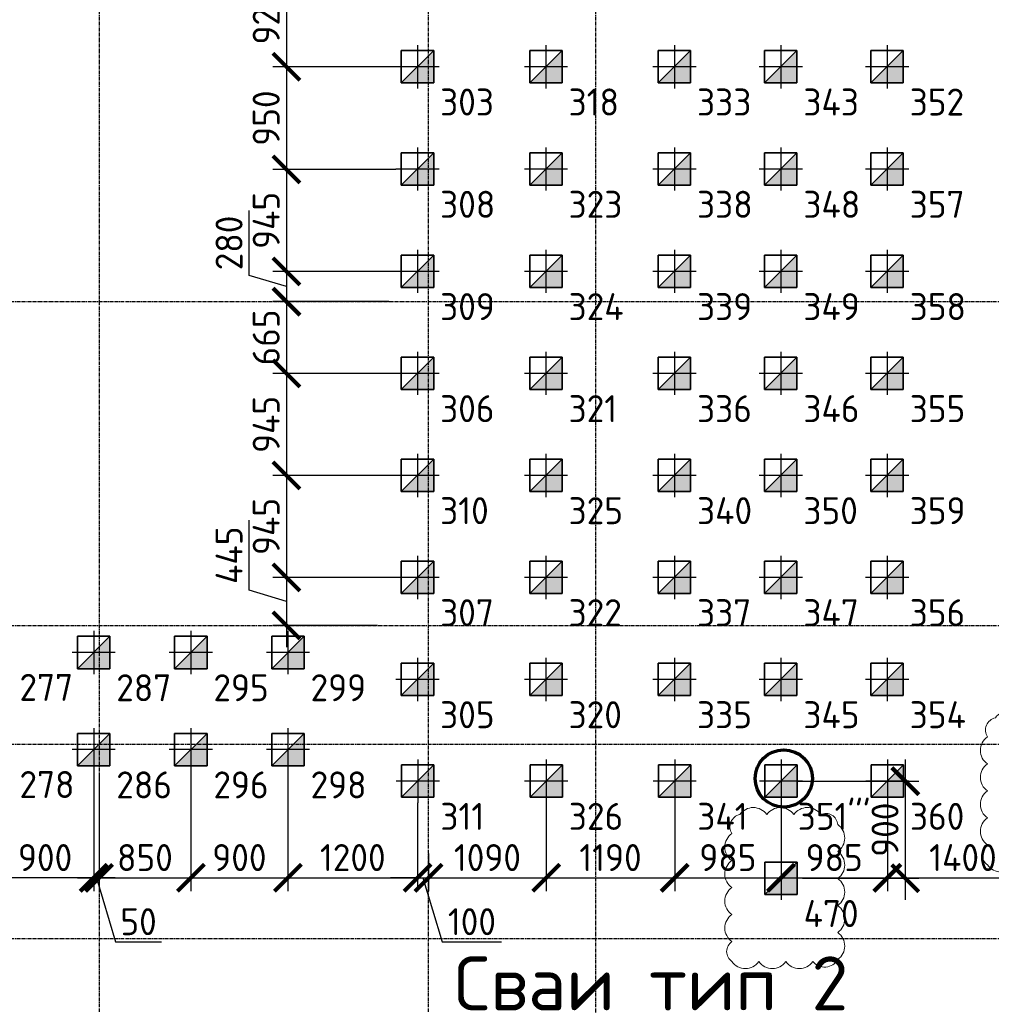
# Model space of a CAD drawing. Header units: millimetres. Extents: x -93479 to 1057970, y -66333 to 172656.
# Tile 271 of 473: x 337789 to 346789, y 111119 to 120239. Entities that reach past the tile are written whole.
import ezdxf

# ---------------------------------------------------------------- set-up
doc = ezdxf.new("R2010")
doc.units = ezdxf.units.MM
for name, pattern in [('______5', [1100, 800, -100, 100, -100]), ('DASHDOT', [25.4, 12.7, -6.35, 0, -6.35]), ('осевая', [50.8, 31.75, -6.35, 6.35, -6.35])]:
    doc.linetypes.add(name, pattern=pattern)
for name, color, linetype, lineweight in [('Standard', 7, 'Continuous', 25), ('КО_оси', 1, 'DASHDOT', 25), ('КО_осн_тон', 183, 'Continuous', 25), ('КО_фундаменты', 2, 'Continuous', 50), ('Оси', 40, '______5', 18), ('РАЗМЕРЫ', 7, 'Continuous', 9)]:
    doc.layers.add(name, color=color, linetype=linetype, lineweight=lineweight)
doc.layers.add('SVAI', color=7, linetype='Continuous')
doc.styles.add('GOST-2.304_Type-B', font='GOST_Common.ttf')
doc.styles.add('ISOCPEUR', font='GOST_Common.ttf', dxfattribs={"height": 450})
doc.styles.add('ГОСТ', font='GOST_Common.ttf')
doc.dimstyles.new('СПДС', dxfattribs={"dimscale": 100, "dimtxt": 2.5, "dimasz": 2.5, "dimexe": 1.25, "dimexo": 0, "dimtad": 1, "dimdec": 0, "dimtxsty": 'GOST-2.304_Type-B', "dimblk": 'ARCHTICK', "dimcen": 2.5, "dimdle": 2, "dimadec": 0, "dimazin": 2, "dimtfac": 0.75, "dimtdec": 0, "dimtmove": 1, "dimatfit": 3, "dimfxl": 1, "dimtolj": 1, "dimarcsym": 1})

# ---------------------------------------------------------------- blocks, each defined once
blk = doc.blocks.new('оси')
at = {"layer": 'Оси', "color": 7, "linetype": 'осевая', "lineweight": 25, "transparency": 33554687}
for p, q in [((21513.5, 151.4), (21513.5, -36280.2)), ((24563.5, 151.4), (24563.5, -36280.2)), ((26113.5, 151.4), (26113.5, -36280.2)), ((-11815.1, -6706.9), (53620.6, -6706.9)), ((-11815.1, -9706.9), (53620.6, -9706.9)), ((-11815.1, -10806.9), (53620.6, -10806.9)), ((-11815.1, -12606.9), (53620.6, -12606.9))]:
    blk.add_line(p, q, dxfattribs=at)
blk = doc.blocks.new('сваи тип2')
at = {"layer": 'КО_оси', "color": 7, "ltscale": 100}
for p, q in [((-22918.1, 28209.1), (-22918.1, 27809.1)), ((-22718.1, 28009.1), (-23118.1, 28009.1))]:
    blk.add_line(p, q, dxfattribs=at)
at = {"layer": 'КО_фундаменты', "color": 7, "lineweight": 35, "ltscale": 100}
for p, q in [((-22768.1, 28159.1), (-23068.1, 28159.1)), ((-23068.1, 28159.1), (-23068.1, 27859.1)), ((-22768.1, 27859.1), (-22768.1, 28159.1)), ((-23068.1, 27859.1), (-22768.1, 27859.1))]:
    blk.add_line(p, q, dxfattribs=at)
at = {"layer": 'РАЗМЕРЫ', "color": 7}
blk.add_line((-23068.1, 27859.1), (-22768.1, 28159.1), dxfattribs=at)
at = {"layer": 'РАЗМЕРЫ', "color": 7, "linetype": 'Continuous', "transparency": 33554648}
for points in [[(-22768.1, 28009.1), (-22918.1, 28009.1), (-22768.1, 28159.1)], [(-22918.1, 27859.1), (-23068.1, 27859.1), (-22918.1, 28009.1)], [(-22918.1, 27859.1), (-22918.1, 28009.1), (-22768.1, 27859.1)], [(-22768.1, 27859.1), (-22918.1, 28009.1), (-22768.1, 28009.1)]]:
    blk.add_solid(points, dxfattribs=at)
blk = doc.blocks.new('_ArchTick')
at = {"color": 0, "linetype": 'ByBlock', "const_width": 0.15}
blk.add_lwpolyline([(-0.5, -0.5), (0.5, 0.5)], dxfattribs=at)
blk = doc.blocks.new('*D2284')
at = {"layer": 'DEFPOINTS', "color": 0, "transparency": 16777216}
for p in [(339374.1, 113278, -3100), (338524, 113249), (339374.1, 112290.9)]:
    blk.add_point(p, dxfattribs=at)
at = {"layer": 'РАЗМЕРЫ', "color": 0, "lineweight": -2, "transparency": 16777216}
for p, q in [((339374.1, 113278), (339374.1, 112165.9)), ((338524, 113249), (338524, 112165.9)), ((338324, 112290.9), (339574.1, 112290.9))]:
    blk.add_line(p, q, dxfattribs=at)
at = {"layer": 'РАЗМЕРЫ', "color": 0, "lineweight": -2, "transparency": 16777216, "xscale": 250, "yscale": 250, "zscale": 250, "rotation": 180}
blk.add_blockref('_ArchTick', (338524, 112290.9), dxfattribs=at)
at = {"layer": 'РАЗМЕРЫ', "color": 0, "lineweight": -2, "transparency": 16777216, "xscale": 250, "yscale": 250, "zscale": 250}
blk.add_blockref('_ArchTick', (339374.1, 112290.9), dxfattribs=at)
at = {"layer": 'РАЗМЕРЫ', "color": 0, "transparency": 16777216, "insert": (338949, 112478.4), "char_height": 250, "attachment_point": 5, "style": 'GOST-2.304_Type-B'}
blk.add_mtext('\\A1;850', dxfattribs=at)
blk = doc.blocks.new('*D2285')
at = {"layer": 'DEFPOINTS', "color": 0, "transparency": 16777216}
for p in [(339374.1, 113278, -3100), (340274.1, 113278, -3100), (340274.1, 112290.9)]:
    blk.add_point(p, dxfattribs=at)
at = {"layer": 'РАЗМЕРЫ', "color": 0, "lineweight": -2, "transparency": 16777216}
for p, q in [((339374.1, 113278), (339374.1, 112165.9)), ((340274.1, 113278), (340274.1, 112165.9)), ((339174.1, 112290.9), (340474.1, 112290.9))]:
    blk.add_line(p, q, dxfattribs=at)
at = {"layer": 'РАЗМЕРЫ', "color": 0, "lineweight": -2, "transparency": 16777216, "xscale": 250, "yscale": 250, "zscale": 250, "rotation": 180}
blk.add_blockref('_ArchTick', (339374.1, 112290.9), dxfattribs=at)
at = {"layer": 'РАЗМЕРЫ', "color": 0, "lineweight": -2, "transparency": 16777216, "xscale": 250, "yscale": 250, "zscale": 250}
blk.add_blockref('_ArchTick', (340274.1, 112290.9), dxfattribs=at)
at = {"layer": 'РАЗМЕРЫ', "color": 0, "transparency": 16777216, "insert": (339824.1, 112478.4), "char_height": 250, "attachment_point": 5, "style": 'GOST-2.304_Type-B'}
blk.add_mtext('\\A1;900', dxfattribs=at)
blk = doc.blocks.new('*D2286')
at = {"layer": 'DEFPOINTS', "color": 0, "transparency": 16777216}
for p in [(340274.1, 113278, -3100), (341474.5, 112986.3, -3100), (341474.5, 112290.9)]:
    blk.add_point(p, dxfattribs=at)
at = {"layer": 'РАЗМЕРЫ', "color": 0, "lineweight": -2, "transparency": 16777216}
for p, q in [((340274.1, 113278), (340274.1, 112165.9)), ((341474.5, 112986.3), (341474.5, 112165.9)), ((340074.1, 112290.9), (341674.5, 112290.9))]:
    blk.add_line(p, q, dxfattribs=at)
at = {"layer": 'РАЗМЕРЫ', "color": 0, "lineweight": -2, "transparency": 16777216, "xscale": 250, "yscale": 250, "zscale": 250, "rotation": 180}
blk.add_blockref('_ArchTick', (340274.1, 112290.9), dxfattribs=at)
at = {"layer": 'РАЗМЕРЫ', "color": 0, "lineweight": -2, "transparency": 16777216, "xscale": 250, "yscale": 250, "zscale": 250}
blk.add_blockref('_ArchTick', (341474.5, 112290.9), dxfattribs=at)
at = {"layer": 'РАЗМЕРЫ', "color": 0, "transparency": 16777216, "insert": (340874.3, 112478.4), "char_height": 250, "attachment_point": 5, "style": 'GOST-2.304_Type-B'}
blk.add_mtext('\\A1;1200', dxfattribs=at)
blk = doc.blocks.new('*D2287')
at = {"layer": 'DEFPOINTS', "color": 0, "transparency": 16777216}
for p in [(341474.5, 112986.3, -3100), (341575, 112517.1), (341575, 112290.9)]:
    blk.add_point(p, dxfattribs=at)
at = {"layer": 'РАЗМЕРЫ', "color": 0, "lineweight": -2, "transparency": 16777216}
for p, q in [((341474.5, 112986.3), (341474.5, 112165.9)), ((341575, 112517.1), (341575, 112165.9)), ((341474.5, 112290.9), (341224.5, 112290.9)), ((341474.5, 112290.9), (341575, 112290.9)), ((341474.5, 112290.9), (341575, 112290.9)), ((341524.7, 112290.9), (341702.9, 111697.1)), ((341575, 112290.9), (341825, 112290.9)), ((341702.9, 111697.1), (342252.9, 111697.1))]:
    blk.add_line(p, q, dxfattribs=at)
at = {"layer": 'РАЗМЕРЫ', "color": 0, "lineweight": -2, "transparency": 16777216, "xscale": 250, "yscale": 250, "zscale": 250}
blk.add_blockref('_ArchTick', (341474.5, 112290.9), dxfattribs=at)
at = {"layer": 'РАЗМЕРЫ', "color": 0, "lineweight": -2, "transparency": 16777216, "xscale": 250, "yscale": 250, "zscale": 250, "rotation": 180}
blk.add_blockref('_ArchTick', (341575, 112290.9), dxfattribs=at)
at = {"layer": 'РАЗМЕРЫ', "color": 0, "transparency": 16777216, "insert": (341977.9, 111884.6), "char_height": 250, "attachment_point": 5, "style": 'GOST-2.304_Type-B'}
blk.add_mtext('\\A1;100', dxfattribs=at)
blk = doc.blocks.new('*D2288')
at = {"layer": 'DEFPOINTS', "color": 0, "transparency": 16777216}
for p in [(342666.5, 112986.5, -3100), (341576.9, 112517.4), (342666.5, 112290.9)]:
    blk.add_point(p, dxfattribs=at)
at = {"layer": 'РАЗМЕРЫ', "color": 0, "lineweight": -2, "transparency": 16777216}
for p, q in [((342666.5, 112986.5), (342666.5, 112165.9)), ((341576.9, 112517.4), (341576.9, 112165.9)), ((341376.9, 112290.9), (342866.5, 112290.9))]:
    blk.add_line(p, q, dxfattribs=at)
at = {"layer": 'РАЗМЕРЫ', "color": 0, "lineweight": -2, "transparency": 16777216, "xscale": 250, "yscale": 250, "zscale": 250, "rotation": 180}
blk.add_blockref('_ArchTick', (341576.9, 112290.9), dxfattribs=at)
at = {"layer": 'РАЗМЕРЫ', "color": 0, "lineweight": -2, "transparency": 16777216, "xscale": 250, "yscale": 250, "zscale": 250}
blk.add_blockref('_ArchTick', (342666.5, 112290.9), dxfattribs=at)
at = {"layer": 'РАЗМЕРЫ', "color": 0, "transparency": 16777216, "insert": (342121.7, 112478.4), "char_height": 250, "attachment_point": 5, "style": 'GOST-2.304_Type-B'}
blk.add_mtext('\\A1;1090', dxfattribs=at)
blk = doc.blocks.new('*D2289')
at = {"layer": 'DEFPOINTS', "color": 0, "transparency": 16777216}
for p in [(342666.5, 112986.5, -3100), (343856.5, 112986.5, -3100), (343856.5, 112290.9)]:
    blk.add_point(p, dxfattribs=at)
at = {"layer": 'РАЗМЕРЫ', "color": 0, "lineweight": -2, "transparency": 16777216}
for p, q in [((342666.5, 112986.5), (342666.5, 112165.9)), ((343856.5, 112986.5), (343856.5, 112165.9)), ((342466.5, 112290.9), (344056.5, 112290.9))]:
    blk.add_line(p, q, dxfattribs=at)
at = {"layer": 'РАЗМЕРЫ', "color": 0, "lineweight": -2, "transparency": 16777216, "xscale": 250, "yscale": 250, "zscale": 250, "rotation": 180}
blk.add_blockref('_ArchTick', (342666.5, 112290.9), dxfattribs=at)
at = {"layer": 'РАЗМЕРЫ', "color": 0, "lineweight": -2, "transparency": 16777216, "xscale": 250, "yscale": 250, "zscale": 250}
blk.add_blockref('_ArchTick', (343856.5, 112290.9), dxfattribs=at)
at = {"layer": 'РАЗМЕРЫ', "color": 0, "transparency": 16777216, "insert": (343261.5, 112478.4), "char_height": 250, "attachment_point": 5, "style": 'GOST-2.304_Type-B'}
blk.add_mtext('\\A1;1190', dxfattribs=at)
blk = doc.blocks.new('*D2290')
at = {"layer": 'DEFPOINTS', "color": 0, "transparency": 16777216}
for p in [(343856.5, 112986.5, -3100), (344841.5, 112986.5, -3100), (344841.5, 112290.9)]:
    blk.add_point(p, dxfattribs=at)
at = {"layer": 'РАЗМЕРЫ', "color": 0, "lineweight": -2, "transparency": 16777216}
for p, q in [((343856.5, 112986.5), (343856.5, 112165.9)), ((344841.5, 112986.5), (344841.5, 112165.9)), ((343656.5, 112290.9), (345041.5, 112290.9))]:
    blk.add_line(p, q, dxfattribs=at)
at = {"layer": 'РАЗМЕРЫ', "color": 0, "lineweight": -2, "transparency": 16777216, "xscale": 250, "yscale": 250, "zscale": 250, "rotation": 180}
blk.add_blockref('_ArchTick', (343856.5, 112290.9), dxfattribs=at)
at = {"layer": 'РАЗМЕРЫ', "color": 0, "lineweight": -2, "transparency": 16777216, "xscale": 250, "yscale": 250, "zscale": 250}
blk.add_blockref('_ArchTick', (344841.5, 112290.9), dxfattribs=at)
at = {"layer": 'РАЗМЕРЫ', "color": 0, "transparency": 16777216, "insert": (344349, 112478.4), "char_height": 250, "attachment_point": 5, "style": 'GOST-2.304_Type-B'}
blk.add_mtext('\\A1;985', dxfattribs=at)
blk = doc.blocks.new('*D2291')
at = {"layer": 'DEFPOINTS', "color": 0, "transparency": 16777216}
for p in [(344841.5, 112986.5, -3100), (345826.5, 112986.5, -3100), (345826.5, 112290.9)]:
    blk.add_point(p, dxfattribs=at)
at = {"layer": 'РАЗМЕРЫ', "color": 0, "lineweight": -2, "transparency": 16777216}
for p, q in [((344841.5, 112986.5), (344841.5, 112165.9)), ((345826.5, 112986.5), (345826.5, 112165.9)), ((344641.5, 112290.9), (346026.5, 112290.9))]:
    blk.add_line(p, q, dxfattribs=at)
at = {"layer": 'РАЗМЕРЫ', "color": 0, "lineweight": -2, "transparency": 16777216, "xscale": 250, "yscale": 250, "zscale": 250, "rotation": 180}
blk.add_blockref('_ArchTick', (344841.5, 112290.9), dxfattribs=at)
at = {"layer": 'РАЗМЕРЫ', "color": 0, "lineweight": -2, "transparency": 16777216, "xscale": 250, "yscale": 250, "zscale": 250}
blk.add_blockref('_ArchTick', (345826.5, 112290.9), dxfattribs=at)
at = {"layer": 'РАЗМЕРЫ', "color": 0, "transparency": 16777216, "insert": (345334, 112478.4), "char_height": 250, "attachment_point": 5, "style": 'GOST-2.304_Type-B'}
blk.add_mtext('\\A1;985', dxfattribs=at)
blk = doc.blocks.new('*D2292')
at = {"layer": 'DEFPOINTS', "color": 0, "transparency": 16777216}
for p in [(345826.5, 112986.5, -3100), (347226.5, 112986.5, -3100), (347226.5, 112290.9)]:
    blk.add_point(p, dxfattribs=at)
at = {"layer": 'РАЗМЕРЫ', "color": 0, "lineweight": -2, "transparency": 16777216}
for p, q in [((345826.5, 112986.5), (345826.5, 112165.9)), ((347226.5, 112986.5), (347226.5, 112165.9)), ((345626.5, 112290.9), (347426.5, 112290.9))]:
    blk.add_line(p, q, dxfattribs=at)
at = {"layer": 'РАЗМЕРЫ', "color": 0, "lineweight": -2, "transparency": 16777216, "xscale": 250, "yscale": 250, "zscale": 250, "rotation": 180}
blk.add_blockref('_ArchTick', (345826.5, 112290.9), dxfattribs=at)
at = {"layer": 'РАЗМЕРЫ', "color": 0, "lineweight": -2, "transparency": 16777216, "xscale": 250, "yscale": 250, "zscale": 250}
blk.add_blockref('_ArchTick', (347226.5, 112290.9), dxfattribs=at)
at = {"layer": 'РАЗМЕРЫ', "color": 0, "transparency": 16777216, "insert": (346526.5, 112478.4), "char_height": 250, "attachment_point": 5, "style": 'GOST-2.304_Type-B'}
blk.add_mtext('\\A1;1400', dxfattribs=at)
blk = doc.blocks.new('*D2295')
at = {"layer": 'DEFPOINTS', "color": 0, "transparency": 16777216}
for p in [(340902.7, 120728.2), (340259.6, 119803.2), (341274.1, 119803.2, -3100)]:
    blk.add_point(p, dxfattribs=at)
at = {"layer": 'РАЗМЕРЫ', "color": 0, "lineweight": -2, "transparency": 16777216}
for p, q in [((340259.6, 120928.2), (340259.6, 119603.2)), ((340902.7, 120728.2), (340134.6, 120728.2)), ((341274.1, 119803.2), (340134.6, 119803.2))]:
    blk.add_line(p, q, dxfattribs=at)
at = {"layer": 'РАЗМЕРЫ', "color": 0, "lineweight": -2, "transparency": 16777216, "xscale": 250, "yscale": 250, "zscale": 250}
for p, rotation in [((340259.6, 120728.2), 90), ((340259.6, 119803.2), 270)]:
    blk.add_blockref('_ArchTick', p, dxfattribs=dict(at, rotation=rotation))
at = {"layer": 'РАЗМЕРЫ', "color": 0, "transparency": 16777216, "insert": (340072.1, 120265.7), "char_height": 250, "attachment_point": 5, "rotation": 90, "style": 'GOST-2.304_Type-B'}
blk.add_mtext('\\A1;925', dxfattribs=at)
blk = doc.blocks.new('*D2296')
at = {"layer": 'DEFPOINTS', "color": 0, "transparency": 16777216}
for p in [(341274.1, 119803.2, -3100), (340259.6, 118852.7), (341273.7, 118852.7, -3100)]:
    blk.add_point(p, dxfattribs=at)
at = {"layer": 'РАЗМЕРЫ', "color": 0, "lineweight": -2, "transparency": 16777216}
for p, q in [((340259.6, 120003.2), (340259.6, 118652.7)), ((341274.1, 119803.2), (340134.6, 119803.2)), ((341273.7, 118852.7), (340134.6, 118852.7))]:
    blk.add_line(p, q, dxfattribs=at)
at = {"layer": 'РАЗМЕРЫ', "color": 0, "lineweight": -2, "transparency": 16777216, "xscale": 250, "yscale": 250, "zscale": 250}
for p, rotation in [((340259.6, 119803.2), 90), ((340259.6, 118852.7), 270)]:
    blk.add_blockref('_ArchTick', p, dxfattribs=dict(at, rotation=rotation))
at = {"layer": 'РАЗМЕРЫ', "color": 0, "transparency": 16777216, "insert": (340072.1, 119328), "char_height": 250, "attachment_point": 5, "rotation": 90, "style": 'GOST-2.304_Type-B'}
blk.add_mtext('\\A1;950', dxfattribs=at)
blk = doc.blocks.new('*D2297')
at = {"layer": 'DEFPOINTS', "color": 0, "transparency": 16777216}
for p in [(341273.1, 118852.9, -3100), (340259.6, 117908.2), (341274.1, 117908.2, -3100)]:
    blk.add_point(p, dxfattribs=at)
at = {"layer": 'РАЗМЕРЫ', "color": 0, "lineweight": -2, "transparency": 16777216}
for p, q in [((340259.6, 119052.9), (340259.6, 117708.2)), ((341273.1, 118852.9), (340134.6, 118852.9)), ((341274.1, 117908.2), (340134.6, 117908.2))]:
    blk.add_line(p, q, dxfattribs=at)
at = {"layer": 'РАЗМЕРЫ', "color": 0, "lineweight": -2, "transparency": 16777216, "xscale": 250, "yscale": 250, "zscale": 250}
for p, rotation in [((340259.6, 118852.9), 90), ((340259.6, 117908.2), 270)]:
    blk.add_blockref('_ArchTick', p, dxfattribs=dict(at, rotation=rotation))
at = {"layer": 'РАЗМЕРЫ', "color": 0, "transparency": 16777216, "insert": (340072.1, 118380.5), "char_height": 250, "attachment_point": 5, "rotation": 90, "style": 'GOST-2.304_Type-B'}
blk.add_mtext('\\A1;945', dxfattribs=at)
blk = doc.blocks.new('*D2298')
at = {"layer": 'DEFPOINTS', "color": 0, "transparency": 16777216}
for p in [(341274.1, 117908.2, -3100), (340259.6, 117628.2), (341209.3, 117628.2)]:
    blk.add_point(p, dxfattribs=at)
at = {"layer": 'РАЗМЕРЫ', "color": 0, "lineweight": -2, "transparency": 16777216}
for p, q in [((339915.8, 117871.3), (339915.8, 118471.3)), ((340259.6, 118108.2), (340259.6, 117428.2)), ((340259.6, 117768.2), (339915.8, 117871.3)), ((341274.1, 117908.2), (340134.6, 117908.2)), ((341209.3, 117628.2), (340134.6, 117628.2))]:
    blk.add_line(p, q, dxfattribs=at)
at = {"layer": 'РАЗМЕРЫ', "color": 0, "lineweight": -2, "transparency": 16777216, "xscale": 250, "yscale": 250, "zscale": 250}
for p, rotation in [((340259.6, 117908.2), 90), ((340259.6, 117628.2), 270)]:
    blk.add_blockref('_ArchTick', p, dxfattribs=dict(at, rotation=rotation))
at = {"layer": 'РАЗМЕРЫ', "color": 0, "transparency": 16777216, "insert": (339728.3, 118171.3), "char_height": 250, "attachment_point": 5, "rotation": 90, "style": 'GOST-2.304_Type-B'}
blk.add_mtext('\\A1;280', dxfattribs=at)
blk = doc.blocks.new('*D2299')
at = {"layer": 'DEFPOINTS', "color": 0, "transparency": 16777216}
for p in [(341209.3, 117628.2), (340259.6, 116963.2), (341324.1, 116963.2, -3100)]:
    blk.add_point(p, dxfattribs=at)
at = {"layer": 'РАЗМЕРЫ', "color": 0, "lineweight": -2, "transparency": 16777216}
for p, q in [((340259.6, 117828.2), (340259.6, 116763.2)), ((341209.3, 117628.2), (340134.6, 117628.2)), ((341324.1, 116963.2), (340134.6, 116963.2))]:
    blk.add_line(p, q, dxfattribs=at)
at = {"layer": 'РАЗМЕРЫ', "color": 0, "lineweight": -2, "transparency": 16777216, "xscale": 250, "yscale": 250, "zscale": 250}
for p, rotation in [((340259.6, 117628.2), 90), ((340259.6, 116963.2), 270)]:
    blk.add_blockref('_ArchTick', p, dxfattribs=dict(at, rotation=rotation))
at = {"layer": 'РАЗМЕРЫ', "color": 0, "transparency": 16777216, "insert": (340072.1, 117295.7), "char_height": 250, "attachment_point": 5, "rotation": 90, "style": 'GOST-2.304_Type-B'}
blk.add_mtext('\\A1;665', dxfattribs=at)
blk = doc.blocks.new('*D2300')
at = {"layer": 'DEFPOINTS', "color": 0, "transparency": 16777216}
for p in [(341324.1, 116963.2, -3100), (340259.6, 116018.2), (341274.1, 116018.2, -3100)]:
    blk.add_point(p, dxfattribs=at)
at = {"layer": 'РАЗМЕРЫ', "color": 0, "lineweight": -2, "transparency": 16777216}
for p, q in [((340259.6, 117163.2), (340259.6, 115818.2)), ((341324.1, 116963.2), (340134.6, 116963.2)), ((341274.1, 116018.2), (340134.6, 116018.2))]:
    blk.add_line(p, q, dxfattribs=at)
at = {"layer": 'РАЗМЕРЫ', "color": 0, "lineweight": -2, "transparency": 16777216, "xscale": 250, "yscale": 250, "zscale": 250}
for p, rotation in [((340259.6, 116963.2), 90), ((340259.6, 116018.2), 270)]:
    blk.add_blockref('_ArchTick', p, dxfattribs=dict(at, rotation=rotation))
at = {"layer": 'РАЗМЕРЫ', "color": 0, "transparency": 16777216, "insert": (340072.1, 116490.7), "char_height": 250, "attachment_point": 5, "rotation": 90, "style": 'GOST-2.304_Type-B'}
blk.add_mtext('\\A1;945', dxfattribs=at)
blk = doc.blocks.new('*D2301')
at = {"layer": 'DEFPOINTS', "color": 0, "transparency": 16777216}
for p in [(341274.1, 116018.2, -3100), (340259.6, 115073.2), (341274.1, 115073.2, -3100)]:
    blk.add_point(p, dxfattribs=at)
at = {"layer": 'РАЗМЕРЫ', "color": 0, "lineweight": -2, "transparency": 16777216}
for p, q in [((340259.6, 116218.2), (340259.6, 114873.2)), ((341274.1, 116018.2), (340134.6, 116018.2)), ((341274.1, 115073.2), (340134.6, 115073.2))]:
    blk.add_line(p, q, dxfattribs=at)
at = {"layer": 'РАЗМЕРЫ', "color": 0, "lineweight": -2, "transparency": 16777216, "xscale": 250, "yscale": 250, "zscale": 250}
for p, rotation in [((340259.6, 116018.2), 90), ((340259.6, 115073.2), 270)]:
    blk.add_blockref('_ArchTick', p, dxfattribs=dict(at, rotation=rotation))
at = {"layer": 'РАЗМЕРЫ', "color": 0, "transparency": 16777216, "insert": (340072.1, 115545.7), "char_height": 250, "attachment_point": 5, "rotation": 90, "style": 'GOST-2.304_Type-B'}
blk.add_mtext('\\A1;945', dxfattribs=at)
blk = doc.blocks.new('*D2302')
at = {"layer": 'DEFPOINTS', "color": 0, "transparency": 16777216}
for p in [(341274.1, 115073.2, -3100), (340259.6, 114628.2), (341101.8, 114628.2)]:
    blk.add_point(p, dxfattribs=at)
at = {"layer": 'РАЗМЕРЫ', "color": 0, "lineweight": -2, "transparency": 16777216}
for p, q in [((339915.8, 114953.8), (339915.8, 115603.8)), ((340259.6, 115273.2), (340259.6, 114428.2)), ((341274.1, 115073.2), (340134.6, 115073.2)), ((340259.6, 114850.7), (339915.8, 114953.8)), ((341101.8, 114628.2), (340134.6, 114628.2))]:
    blk.add_line(p, q, dxfattribs=at)
at = {"layer": 'РАЗМЕРЫ', "color": 0, "lineweight": -2, "transparency": 16777216, "xscale": 250, "yscale": 250, "zscale": 250}
for p, rotation in [((340259.6, 115073.2), 90), ((340259.6, 114628.2), 270)]:
    blk.add_blockref('_ArchTick', p, dxfattribs=dict(at, rotation=rotation))
at = {"layer": 'РАЗМЕРЫ', "color": 0, "transparency": 16777216, "insert": (339728.3, 115278.8), "char_height": 250, "attachment_point": 5, "rotation": 90, "style": 'GOST-2.304_Type-B'}
blk.add_mtext('\\A1;445', dxfattribs=at)
blk = doc.blocks.new('*D2310')
at = {"layer": 'DEFPOINTS', "color": 0, "transparency": 16777216}
for p in [(338474.1, 113278, -3100), (338524, 113249), (338474.1, 112290.9)]:
    blk.add_point(p, dxfattribs=at)
at = {"layer": 'РАЗМЕРЫ', "color": 0, "lineweight": -2, "transparency": 16777216}
for p, q in [((338474.1, 113278), (338474.1, 112165.9)), ((338524, 113249), (338524, 112165.9)), ((338474.1, 112290.9), (338224.1, 112290.9)), ((338524, 112290.9), (338474.1, 112290.9)), ((338524, 112290.9), (338474.1, 112290.9)), ((338499, 112290.9), (338677.2, 111697.1)), ((338524, 112290.9), (338774, 112290.9)), ((338677.2, 111697.1), (339102.2, 111697.1))]:
    blk.add_line(p, q, dxfattribs=at)
at = {"layer": 'РАЗМЕРЫ', "color": 0, "lineweight": -2, "transparency": 16777216, "xscale": 250, "yscale": 250, "zscale": 250}
blk.add_blockref('_ArchTick', (338474.1, 112290.9), dxfattribs=at)
at = {"layer": 'РАЗМЕРЫ', "color": 0, "lineweight": -2, "transparency": 16777216, "xscale": 250, "yscale": 250, "zscale": 250, "rotation": 180}
blk.add_blockref('_ArchTick', (338524, 112290.9), dxfattribs=at)
at = {"layer": 'РАЗМЕРЫ', "color": 0, "transparency": 16777216, "insert": (338889.7, 111884.6), "char_height": 250, "attachment_point": 5, "style": 'GOST-2.304_Type-B'}
blk.add_mtext('\\A1;50', dxfattribs=at)
blk = doc.blocks.new('*D2311')
at = {"layer": 'DEFPOINTS', "color": 0, "transparency": 16777216}
for p in [(337574.4, 113281.6, -3100), (338474.1, 113278, -3100), (337574.4, 112290.9)]:
    blk.add_point(p, dxfattribs=at)
at = {"layer": 'РАЗМЕРЫ', "color": 0, "lineweight": -2, "transparency": 16777216}
for p, q in [((337574.4, 113281.6), (337574.4, 112165.9)), ((338474.1, 113278), (338474.1, 112165.9)), ((338674.1, 112290.9), (337374.4, 112290.9))]:
    blk.add_line(p, q, dxfattribs=at)
at = {"layer": 'РАЗМЕРЫ', "color": 0, "lineweight": -2, "transparency": 16777216, "xscale": 250, "yscale": 250, "zscale": 250, "rotation": 180}
blk.add_blockref('_ArchTick', (337574.4, 112290.9), dxfattribs=at)
at = {"layer": 'РАЗМЕРЫ', "color": 0, "lineweight": -2, "transparency": 16777216, "xscale": 250, "yscale": 250, "zscale": 250}
blk.add_blockref('_ArchTick', (338474.1, 112290.9), dxfattribs=at)
at = {"layer": 'РАЗМЕРЫ', "color": 0, "transparency": 16777216, "insert": (338024.2, 112478.4), "char_height": 250, "attachment_point": 5, "style": 'GOST-2.304_Type-B'}
blk.add_mtext('\\A1;900', dxfattribs=at)
blk = doc.blocks.new('*D2390')
at = {"layer": 'DEFPOINTS', "color": 0, "transparency": 16777216}
for p in [(344991.5, 113186.5), (345041.5, 112286.5), (345992.3, 112286.5)]:
    blk.add_point(p, dxfattribs=at)
at = {"layer": 'РАЗМЕРЫ', "color": 0, "lineweight": -2, "transparency": 16777216}
for p, q in [((345992.3, 113386.5), (345992.3, 112086.5)), ((344991.5, 113186.5), (346117.3, 113186.5)), ((345041.5, 112286.5), (346117.3, 112286.5))]:
    blk.add_line(p, q, dxfattribs=at)
at = {"layer": 'РАЗМЕРЫ', "color": 0, "lineweight": -2, "transparency": 16777216, "xscale": 250, "yscale": 250, "zscale": 250}
for p, rotation in [((345992.3, 113186.5), 90), ((345992.3, 112286.5), 270)]:
    blk.add_blockref('_ArchTick', p, dxfattribs=dict(at, rotation=rotation))
at = {"layer": 'РАЗМЕРЫ', "color": 0, "transparency": 16777216, "insert": (345804.8, 112736.5), "char_height": 250, "attachment_point": 5, "rotation": 90, "style": 'GOST-2.304_Type-B'}
blk.add_mtext('\\A1;900', dxfattribs=at)

msp = doc.modelspace()

# ---------------------------------------------------------------- linework, layer by layer
at = {"layer": 'SVAI', "color": 6, "lineweight": 70, "ltscale": 100}
msp.add_circle((344866.5, 113211.5, -360), 265.4, dxfattribs=at)
at = {"layer": 'РАЗМЕРЫ', "color": 240, "true_color": 0xed1f24, "elevation": -3100}
msp.add_lwpolyline([(346753.8, 112410.7, 0.520567), (347003.8, 112410.7, 0.520567), (347253.8, 112410.7, 0.520567), (347503.8, 112410.7, 0.520567), (347734.6, 112429.8, 0.520567), (347734.6, 112679.8, 0.520567), (347734.6, 112929.8, 0.520567), (347734.6, 113179.8, 0.520567), (347734.6, 113429.8, 0.520567), (347734.6, 113679.8, 0.520567), (347577.3, 113772.5, 0.520567), (347327.3, 113772.5, 0.520567), (347077.3, 113772.5, 0.520567), (346827.3, 113772.5, 0.520567), (346753.8, 113596.1, 0.520567), (346753.8, 113346.1, 0.520567), (346753.8, 113096.1, 0.520567), (346753.8, 112846.1, 0.520567), (346753.8, 112596.1, 0.520567)], format="xyb", close=True, dxfattribs=at)
at = {"layer": 'РАЗМЕРЫ', "color": 240, "true_color": 0xed1f24}
msp.add_lwpolyline([(344386, 111515, 0.520567), (344636, 111515, 0.520567), (344886, 111515, 0.520567), (345136, 111515, 0.520567), (345366.9, 111534.2, 0.520567), (345366.9, 111784.2, 0.520567), (345366.9, 112034.2, 0.520567), (345366.9, 112284.2, 0.520567), (345366.9, 112534.2, 0.520567), (345366.9, 112784.2, 0.520567), (345209.6, 112876.9, 0.520567), (344959.6, 112876.9, 0.520567), (344709.6, 112876.9, 0.520567), (344459.6, 112876.9, 0.520567), (344386, 112700.5, 0.520567), (344386, 112450.5, 0.520567), (344386, 112200.5, 0.520567), (344386, 111950.5, 0.520567), (344386, 111700.5, 0.520567)], format="xyb", close=True, dxfattribs=at)

# ---------------------------------------------------------------- block references
msp.add_blockref('оси', (317010.4, 124335.1, 3100))
at = {"layer": 'РАЗМЕРЫ'}
for p in [(364392.2, 91794.1), (365582.2, 91794.1), (366772.2, 91794.1), (367757.2, 91794.1), (368742.2, 91794.1), (364392.2, 90846.6), (365582.2, 90846.6), (366772.2, 90846.6), (367757.2, 90846.6), (368742.2, 90846.6), (364392.2, 89899.1), (365582.2, 89899.1), (366772.2, 89899.1), (367757.2, 89899.1), (368742.2, 89899.1), (364392.2, 88954.1), (365582.2, 88954.1), (366772.2, 88954.1), (367757.2, 88954.1), (368742.2, 88954.1), (364392.2, 88009.1), (365582.2, 88009.1), (366772.2, 88009.1), (367757.2, 88009.1), (368742.2, 88009.1), (364392.2, 87064.1), (365582.2, 87064.1), (366772.2, 87064.1), (367757.2, 87064.1), (368742.2, 87064.1), (361392.2, 86368.8), (362292.2, 86368.8), (363192.2, 86368.8), (364392.2, 86119.1), (365582.2, 86119.1), (366772.2, 86119.1), (367757.2, 86119.1), (368742.2, 86119.1), (361392.2, 85468.8), (362292.2, 85468.8), (363192.2, 85468.8), (364394.6, 85177.3), (365584.6, 85177.3), (366774.6, 85177.3), (367759.6, 85177.3), (368744.6, 85177.3), (367759.6, 84277.3)]:
    msp.add_blockref('сваи тип2', p, dxfattribs=at)

# ---------------------------------------------------------------- texts
at = {"layer": 'Standard', "color": 7, "linetype": 'Continuous', "lineweight": 25, "transparency": 33554687, "insert": (343639.3, 111313.1, 3100), "char_height": 500, "width": 3793.151, "attachment_point": 5, "style": 'ISOCPEUR'}
msp.add_mtext('\\A1;{\\fISOCPEUR|b0|i0|c204|p34;Сваи тип 2}', dxfattribs=at)
at = {"layer": 'КО_осн_тон', "style": 'ГОСТ'}
for s, p in [('303', (341683.3, 119351.6)), ('318', (342873.3, 119351.6)), ('333', (344063.3, 119351.6)), ('343', (345048.3, 119351.6)), ('352', (346033.3, 119351.6)), ('308', (341683.3, 118404.1)), ('323', (342873.3, 118404.1)), ('338', (344063.3, 118404.1)), ('348', (345048.3, 118404.1)), ('357', (346033.3, 118404.1)), ('309', (341683.3, 117456.6)), ('324', (342873.3, 117456.6)), ('339', (344063.3, 117456.6)), ('349', (345048.3, 117456.6)), ('358', (346033.3, 117456.6)), ('306', (341683.3, 116511.6)), ('321', (342873.3, 116511.6)), ('336', (344063.3, 116511.6)), ('346', (345048.3, 116511.6)), ('355', (346033.3, 116511.6)), ('310', (341683.3, 115566.6)), ('325', (342873.3, 115566.6)), ('340', (344063.3, 115566.6)), ('350', (345048.3, 115566.6)), ('359', (346033.3, 115566.6)), ('307', (341683.3, 114621.6)), ('322', (342873.3, 114621.6)), ('337', (344063.3, 114621.6)), ('347', (345048.3, 114621.6)), ('356', (346033.3, 114621.6)), ('277', (337786.6, 113929.9)), ('287', (338683.3, 113926.4)), ('295', (339583.3, 113926.4)), ('299', (340483.3, 113926.4)), ('305', (341683.3, 113676.6)), ('320', (342873.3, 113676.6)), ('335', (344063.3, 113676.6)), ('345', (345048.3, 113676.6)), ('354', (346033.3, 113676.6)), ('278', (337786.6, 113029.9)), ('286', (338683.3, 113026.4)), ('296', (339583.3, 113026.4)), ('298', (340483.3, 113026.4)), ('311', (341685.7, 112734.9)), ('326', (342875.7, 112734.9)), ('341', (344065.7, 112734.9)), ("351'''", (344996, 112734.9)), ('360', (346035.7, 112734.9)), ('470', (345050.7, 111834.9))]:
    msp.add_text(s, height=250, dxfattribs=at).set_placement(p)

# ---------------------------------------------------------------- dimensions: what is measured, and where the dimension line sits
at = {"layer": 'РАЗМЕРЫ'}
for base, p1, p2, picture, middle in [((340259.6, 119803.2, 3100), (340902.7, 120728.2, 3100), (341274.1, 119803.2), '*D2295', (340072.1, 120265.7, 3100)), ((340259.5534, 118852.7483, 3100), (341274.1015, 119803.216), (341273.6985, 118852.7483), '*D2296', (340072.0534, 119327.9822, 3100)), ((340259.6, 117908.2, 3100), (341273.1, 118852.9), (341274.1, 117908.2), '*D2297', (340072.1, 118380.5, 3100)), ((340259.6, 117628.2, 3100), (341274.1, 117908.2), (341209.3, 117628.2, 3100), '*D2298', (339728.3, 117933.8, 3100)), ((340259.6, 116963.2, 3100), (341209.3, 117628.2, 3100), (341324.1, 116963.2), '*D2299', (340072.1, 117295.7, 3100)), ((340259.6, 116018.2, 3100), (341324.1, 116963.2), (341274.1, 116018.2), '*D2300', (340072.1, 116490.7, 3100)), ((340259.6, 115073.2, 3100), (341274.1, 116018.2), (341274.1, 115073.2), '*D2301', (340072.1, 115545.7, 3100)), ((340259.6, 114628.2, 3100), (341274.1, 115073.2), (341101.8, 114628.2, 3100), '*D2302', (339728.3, 115016.3, 3100))]:
    dim = msp.add_linear_dim(base=base, p1=p1, p2=p2, angle=90, dimstyle='СПДС', dxfattribs=at)
    dim.commit()
    dim.dimension.update_dxf_attribs({"geometry": picture, "text_midpoint": middle})
at = {"layer": 'РАЗМЕРЫ', "color": 7}
dim = msp.add_linear_dim(base=(345992.3, 112286.5), p1=(344991.5, 113186.5), p2=(345041.5, 112286.5), angle=90, dimstyle='СПДС', dxfattribs=at)
dim.commit()
dim.dimension.update_dxf_attribs({"geometry": '*D2390', "text_midpoint": (345804.8, 112736.5)})
at = {"layer": 'РАЗМЕРЫ'}
for base, p1, p2, picture, middle in [((337574.4, 112290.9, 3100), (338474.1, 113278), (337574.4, 113281.6), '*D2311', (338024.2, 112478.4, 3100)), ((338474.1, 112290.9, 3100), (338524, 113249, 3100), (338474.1, 113278), '*D2310', (338739.7, 111884.6, 3100)), ((339374.1, 112290.9, 3100), (338524, 113249, 3100), (339374.1, 113278), '*D2284', (338949, 112478.4, 3100)), ((340274.1, 112290.9, 3100), (339374.1, 113278), (340274.1, 113278), '*D2285', (339824.1, 112478.4, 3100)), ((341474.5, 112290.9, 3100), (340274.1, 113278), (341474.5, 112986.3), '*D2286', (340874.3, 112478.4, 3100)), ((341574.9539, 112290.871, 3100), (341474.5356, 112986.2674), (341574.9539, 112517.0807, 3100), '*D2287', (341765.3698, 111884.621, 3100)), ((342666.5, 112290.9, 3100), (341576.9, 112517.4, 3100), (342666.5, 112986.5), '*D2288', (342121.7, 112478.4, 3100)), ((343856.5, 112290.9, 3100), (342666.5, 112986.5), (343856.5, 112986.5), '*D2289', (343261.5, 112478.4, 3100)), ((344841.5, 112290.9, 3100), (343856.5, 112986.5), (344841.5, 112986.5), '*D2290', (344349, 112478.4, 3100)), ((345826.5, 112290.9, 3100), (344841.5, 112986.5), (345826.5, 112986.5), '*D2291', (345334, 112478.4, 3100)), ((347226.5, 112290.9, 3100), (345826.5, 112986.5), (347226.5, 112986.5), '*D2292', (346526.5, 112478.4, 3100))]:
    dim = msp.add_linear_dim(base=base, p1=p1, p2=p2, dimstyle='СПДС', dxfattribs=at)
    dim.commit()
    dim.dimension.update_dxf_attribs({"geometry": picture, "text_midpoint": middle})

doc.saveas('drawing.dxf')
